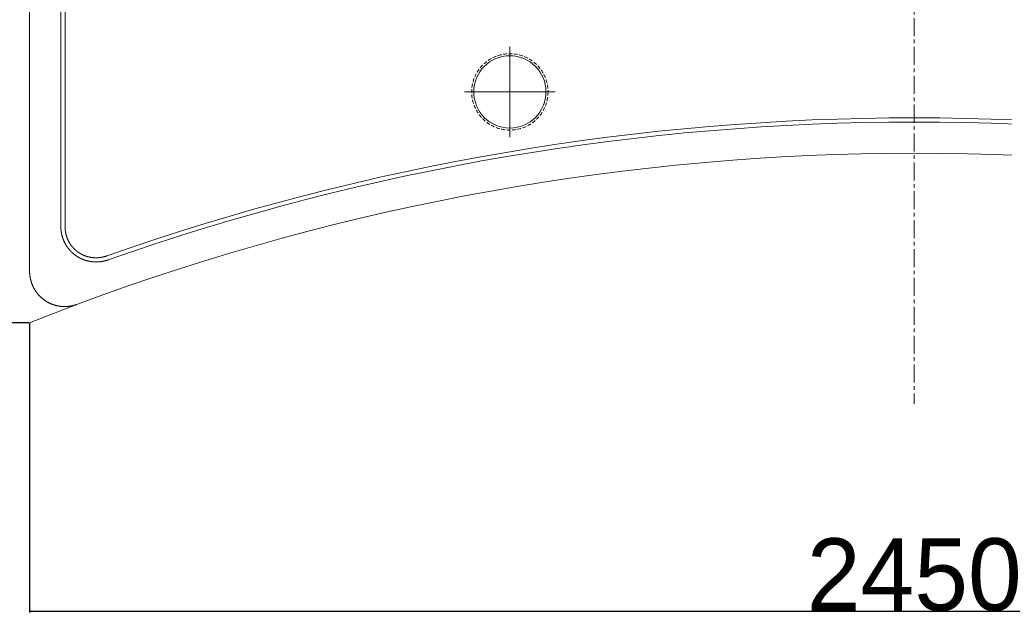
# Model space of a CAD drawing. Extents: x 0 to 59450, y 0 to 42050.
# Tile 284 of 304: x 46297 to 47660, y 29362 to 30196. Entities that reach past the tile are written whole.
import ezdxf

# ---------------------------------------------------------------- set-up
doc = ezdxf.new("R2010")
doc.units = 0
doc.header["$LTSCALE"] = 20
doc.header["$MEASUREMENT"] = 0
doc.linetypes.add('CENTER', pattern=[2, 1.25, -0.25, 0.25, -0.25])
doc.linetypes.add('HIDDEN', pattern=[0.375, 0.25, -0.125])
doc.layers.get('0').update_dxf_attribs({"linetype": 'CONTINUOUS'})
doc.layers.get('Defpoints').update_dxf_attribs({"linetype": 'CONTINUOUS'})
doc.dimstyles.new('DXF001', dxfattribs={"dimtxt": 3.1, "dimasz": 2, "dimexe": 2, "dimexo": 0.8, "dimgap": 0.09, "dimtad": 1, "dimdsep": 46, "dimtxsty": 'STANDARD', "dimcen": 0.09, "dimazin": 2, "dimtfac": 0.645161, "dimtdec": 4, "dimtmove": 0, "dimatfit": 3, "dimfxl": 1, "dimtvp": 0.66129, "dimtolj": 1, "dimtzin": 0, "dimarcsym": 0})

# ---------------------------------------------------------------- blocks, each defined once
blk = doc.blocks.new('_OPEN')
at = {"color": 0, "linetype": 'ByBlock', "lineweight": -2}
for p, q in [((-1, 0.166667), (0, 0)), ((0, 0), (-1, -0.166667)), ((0, 0), (-1, 0))]:
    blk.add_line(p, q, dxfattribs=at)
blk = doc.blocks.new('*D65')
at = {"color": 0, "linetype": 'Continuous', "lineweight": -2}
for p, q in [((47534.4, 31146.5), (45617.9, 31146.5)), ((45619.9, 31144.5), (45619.9, 29778.8)), ((46309.4, 29776.8), (45617.9, 29776.8))]:
    blk.add_line(p, q, dxfattribs=at)
at = {"layer": 'Defpoints', "color": 0, "linetype": 'Continuous'}
for p in [(47535.2, 31146.5), (45619.9, 29776.8), (46310.2, 29776.8)]:
    blk.add_point(p, dxfattribs=at)
at = {"color": 0, "linetype": 'Continuous', "lineweight": -2, "xscale": 2, "yscale": 2, "zscale": 2}
for p, rotation in [((45619.9, 31146.5), 90), ((45619.9, 29776.8), 270)]:
    blk.add_blockref('_OPEN', p, dxfattribs=dict(at, rotation=rotation))
at = {"color": 0, "linetype": 'Continuous', "lineweight": 13, "insert": (45569.8, 30635.5), "char_height": 100, "attachment_point": 5, "rotation": 90}
blk.add_mtext('\\A1;\\A1;1370', dxfattribs=at)
blk = doc.blocks.new('*D66')
at = {"color": 0, "linetype": 'Continuous', "lineweight": -2}
for p, q in [((48760.2, 29846.5), (48760.2, 29375.3)), ((46310.2, 29776), (46310.2, 29375.3)), ((46312.2, 29377.3), (48758.2, 29377.3))]:
    blk.add_line(p, q, dxfattribs=at)
at = {"layer": 'Defpoints', "color": 0, "linetype": 'Continuous'}
for p in [(48760.2, 29847.3), (46310.2, 29776.8), (48760.2, 29377.3)]:
    blk.add_point(p, dxfattribs=at)
at = {"color": 0, "linetype": 'Continuous', "lineweight": -2, "xscale": 2, "yscale": 2, "zscale": 2, "rotation": 180}
blk.add_blockref('_OPEN', (46310.2, 29377.3), dxfattribs=at)
at = {"color": 0, "linetype": 'Continuous', "lineweight": -2, "xscale": 2, "yscale": 2, "zscale": 2}
blk.add_blockref('_OPEN', (48760.2, 29377.3), dxfattribs=at)
at = {"color": 0, "linetype": 'Continuous', "lineweight": 13, "insert": (47535.2, 29427.4), "char_height": 100, "attachment_point": 5}
blk.add_mtext('\\A1;\\A1;2450', dxfattribs=at)

msp = doc.modelspace()

# ---------------------------------------------------------------- linework, layer by layer
at = {"color": 3, "linetype": 'CENTER', "lineweight": 13}
msp.add_line((47535.211, 31358.817), (47535.211, 29664.255), dxfattribs=at)
at = {"color": 3, "linetype": 'Continuous', "lineweight": 13}
for p, q in [((46310.209, 29848.552), (46310.209, 30937.244)), ((46353.422, 30904.253), (46353.422, 29910.191)), ((46359.291, 30904.253), (46359.291, 29910.191)), ((46975.211, 30096.458), (46975.211, 30159.345)), ((46975.211, 30096.458), (46912.324, 30096.458)), ((46975.211, 30096.458), (47038.097, 30096.458)), ((46975.211, 30096.458), (46975.211, 30033.571)), ((46359.291, 29910.19), (46359.293, 29909.728)), ((46419.029, 29863.75), (46418.536, 29863.581)), ((46310.209, 29776.814), (46376.658, 29802.417)), ((46376.658, 29802.417), (46375.843, 29802.121))]:
    msp.add_line(p, q, dxfattribs=at)
at = {"color": 3, "linetype": 'HIDDEN', "lineweight": 13}
msp.add_circle((46975.211, 30096.458), 52.887, dxfattribs=at)
at = {"color": 3, "linetype": 'Continuous', "lineweight": 13}
msp.add_circle((46975.211, 30096.458), 50, dxfattribs=at)
for centre, radius, start, end in [((47535.211, 26696.458), 3364.082, 70.587122, 109.41291), ((47535.211, 26696.458), 3358.213, 70.587122, 109.41291), ((47535.211, 26696.458), 3315, 69.544035, 110.456), ((46460.086, 29911.901), 106.677, 180.919044, 181.553771), ((46393.288, 29909.732), 39.846, 181.040366, 182.337963), ((46397.939, 29909.887), 44.5, 182.292762, 183.047321), ((46494.549, 29916.737), 141.348, 183.738246, 183.923298), ((46407.36, 29910.725), 53.952, 183.888648, 184.424875), ((46397.092, 29909.718), 43.637, 184.146908, 184.853122), ((46404.174, 29910.35), 50.747, 184.887817, 185.481304), ((46408.436, 29910.841), 55.037, 185.5658, 186.104421), ((46405.079, 29910.475), 51.66, 186.097724, 186.67504), ((46403.778, 29910.299), 50.347, 186.648141, 187.24291), ((46404.633, 29910.414), 51.21, 187.249714, 187.833658), ((46404.957, 29910.469), 51.538, 187.844856, 188.42467), ((46404.567, 29910.416), 51.145, 188.429762, 189.014127), ((46404.396, 29910.377), 50.97, 189.001124, 189.587856), ((46404.38, 29910.389), 50.956, 189.603916, 190.190717), ((46404.322, 29910.371), 50.896, 190.18292, 190.770448), ((46404.17, 29910.355), 50.744, 190.784911, 191.374231), ((46404.063, 29910.326), 50.633, 191.3655, 191.956157), ((46403.976, 29910.308), 50.544, 191.95673, 192.548572), ((46403.945, 29910.305), 50.513, 192.552931, 193.145107), ((46403.983, 29910.325), 50.555, 193.157555, 193.749418), ((46403.999, 29910.314), 50.567, 193.732374, 194.324149), ((46405.283, 29910.184), 45.992, 180.568092, 181.143584), ((46405.295, 29910.2), 46.004, 181.163271, 181.73873), ((46405.286, 29910.196), 45.995, 181.7342, 182.309696), ((46405.263, 29910.201), 45.973, 182.316871, 182.892758), ((46405.227, 29910.196), 45.936, 182.888258, 183.464523), ((46405.193, 29910.21), 45.903, 183.484493, 184.061162), ((46405.171, 29910.193), 45.88, 184.042638, 184.619742), ((46405.111, 29910.205), 45.822, 184.640603, 185.218304), ((46405.077, 29910.197), 45.787, 185.211725, 185.790013), ((46405.008, 29910.197), 45.718, 185.798694, 186.377705), ((46404.954, 29910.186), 45.663, 186.372162, 186.95188), ((46404.893, 29910.193), 45.603, 186.970057, 187.550645), ((46404.82, 29910.18), 45.529, 187.546505, 188.127926), ((46404.748, 29910.175), 45.458, 188.133486, 188.71591), ((46404.666, 29910.159), 45.374, 188.711882, 189.295267), ((46404.573, 29910.159), 45.283, 189.314814, 189.899357), ((46404.503, 29910.141), 45.211, 189.89116, 190.476761), ((46404.397, 29910.138), 45.106, 190.498428, 191.085252), ((46404.303, 29910.105), 45.007, 191.066968, 191.655059), ((46404.187, 29910.095), 44.891, 191.671718, 192.261432), ((46404.078, 29910.068), 44.779, 192.25749, 192.848557), ((46403.982, 29910.059), 44.683, 192.864763, 193.457223), ((46403.947, 29910.045), 44.646, 193.451034, 194.043988), ((46403.958, 29910.065), 44.662, 194.064697, 194.657436), ((46403.967, 29910.052), 44.667, 194.639026, 195.231795), ((46403.933, 29910.055), 44.635, 195.246839, 195.839886), ((46403.923, 29910.049), 44.624, 195.836082, 196.429403), ((46403.98, 29910.337), 50.555, 194.35491, 194.946836), ((46403.987, 29910.323), 50.557, 194.929266, 195.521336), ((46403.963, 29910.327), 50.536, 195.533246, 196.125543), ((46403.951, 29910.312), 50.52, 196.113066, 196.705621), ((46403.924, 29910.324), 50.498, 196.727259, 197.320211), ((46403.893, 29910.307), 50.463, 197.313083, 197.906433), ((46403.855, 29910.308), 50.427, 197.919621, 198.513515), ((46403.814, 29910.28), 50.38, 198.498257, 199.092682), ((46403.766, 29910.287), 50.337, 199.118161, 199.713278), ((46403.717, 29910.247), 50.277, 199.689898, 200.285678), ((46403.649, 29910.242), 50.211, 200.306474, 200.903093), ((46403.601, 29910.219), 50.158, 200.898477, 201.495889), ((46403.514, 29910.191), 50.067, 201.502213, 202.100606), ((46403.458, 29910.156), 50.002, 202.087627, 202.686944), ((46403.363, 29910.143), 49.909, 202.71569, 203.316138), ((46403.29, 29910.096), 49.824, 203.299155, 203.90064), ((46403.199, 29910.061), 49.727, 203.906906, 204.50963), ((46403.118, 29910.019), 49.635, 204.50454, 205.108462), ((46403.001, 29909.986), 49.515, 205.130972, 205.736396), ((46402.936, 29909.928), 49.432, 205.708463, 206.315029), ((46402.843, 29909.91), 49.341, 206.344465, 206.952123), ((46402.835, 29909.896), 49.327, 206.941639, 207.549554), ((46402.864, 29909.92), 49.364, 207.558819, 208.166289), ((46402.893, 29909.931), 49.394, 208.160969, 208.768196), ((46402.894, 29909.946), 49.402, 208.782907, 209.390082), ((46402.897, 29909.934), 49.399, 209.376138, 209.983296), ((46402.9, 29909.959), 49.415, 210.007172, 210.614383), ((46402.895, 29909.938), 49.399, 210.596292, 211.203614), ((46402.877, 29909.952), 49.391, 211.228472, 211.836026), ((46403.894, 29910.043), 44.594, 196.432104, 197.025771), ((46403.866, 29910.037), 44.566, 197.02815, 197.622201), ((46403.825, 29910.038), 44.527, 197.639658, 198.234226), ((46403.788, 29910.02), 44.486, 198.227595, 198.822687), ((46403.736, 29910.009), 44.433, 198.831223, 199.426978), ((46403.699, 29909.99), 44.392, 199.419007, 200.015418), ((46403.628, 29909.986), 44.324, 200.042615, 200.639839), ((46403.583, 29909.955), 44.271, 200.622771, 201.220782), ((46403.512, 29909.939), 44.199, 201.234813, 201.833783), ((46403.449, 29909.906), 44.128, 201.823867, 202.423753), ((46403.369, 29909.896), 44.051, 202.451958, 203.052945), ((46403.299, 29909.851), 43.968, 203.034365, 203.636397), ((46403.21, 29909.828), 43.878, 203.655811, 204.259094), ((46403.134, 29909.79), 43.792, 204.254638, 204.85908), ((46403.04, 29909.756), 43.693, 204.869839, 205.475638), ((46402.955, 29909.713), 43.598, 205.473856, 206.080975), ((46402.846, 29909.672), 43.482, 206.094286, 206.703025), ((46402.767, 29909.623), 43.389, 206.692715, 207.302716), ((46402.696, 29909.605), 43.318, 207.324158, 207.935366), ((46402.664, 29909.578), 43.277, 207.923563, 208.53514), ((46402.691, 29909.605), 43.314, 208.550266, 209.1615), ((46402.69, 29909.6), 43.311, 209.156256, 209.767354), ((46402.691, 29909.61), 43.317, 209.777695, 210.388842), ((46402.695, 29909.602), 43.316, 210.377447, 210.988681), ((46402.671, 29909.613), 43.3, 211.017474, 211.628859), ((46402.666, 29909.596), 43.287, 211.612835, 212.224431), ((46402.64, 29909.586), 43.26, 212.231809, 212.843733), ((46402.616, 29909.577), 43.236, 212.850812, 213.463098), ((46402.59, 29909.566), 43.207, 213.469655, 214.082426), ((46402.558, 29909.537), 43.165, 214.074785, 214.688059), ((46402.513, 29909.514), 43.114, 214.697253, 215.311173), ((46402.482, 29909.493), 43.077, 215.312562, 215.927126), ((46402.428, 29909.468), 43.019, 215.942155, 216.55752), ((46402.871, 29909.929), 49.374, 211.817428, 212.425244), ((46402.833, 29909.932), 49.343, 212.451497, 213.059705), ((46402.818, 29909.899), 49.313, 213.036881, 213.645496), ((46402.779, 29909.899), 49.28, 213.670579, 214.279749), ((46402.746, 29909.854), 49.228, 214.258864, 214.868587), ((46402.688, 29909.843), 49.174, 214.895557, 215.505993), ((46402.656, 29909.806), 49.126, 215.49269, 216.103822), ((46402.599, 29909.772), 49.06, 216.111238, 216.72325), ((46402.541, 29909.733), 48.99, 216.727492, 217.340331), ((46402.477, 29909.688), 48.913, 217.343667, 217.95751), ((46402.419, 29909.636), 48.835, 217.951124, 218.565972), ((46402.341, 29909.591), 48.745, 218.582193, 219.198328), ((46402.287, 29909.527), 48.663, 219.179295, 219.7964), ((46402.216, 29909.496), 48.589, 219.822714, 220.440718), ((46402.229, 29909.494), 48.598, 220.428608, 221.046648), ((46402.266, 29909.537), 48.654, 221.056207, 221.673484), ((46402.311, 29909.571), 48.71, 221.669083, 222.285849), ((46402.313, 29909.593), 48.726, 222.302958, 222.919362), ((46402.342, 29909.606), 48.756, 222.906615, 223.522736), ((46402.355, 29909.639), 48.789, 223.540895, 224.156765), ((46402.366, 29909.634), 48.793, 224.143539, 224.759259), ((46402.357, 29909.656), 48.803, 224.784884, 225.400539), ((46402.389, 29909.427), 42.963, 216.54446, 217.160612), ((46402.367, 29909.651), 48.805, 225.387471, 226.003135), ((46402.326, 29909.4), 42.897, 217.181399, 217.798516), ((46402.272, 29909.357), 42.828, 217.798753, 218.416784), ((46402.358, 29909.653), 48.8, 226.013203, 226.628966), ((46402.213, 29909.31), 42.752, 218.416106, 219.035225), ((46402.349, 29909.637), 48.783, 226.62384, 227.239764), ((46402.159, 29909.264), 42.681, 219.033402, 219.653609), ((46402.329, 29909.637), 48.769, 227.257284, 227.873481), ((46402.077, 29909.218), 42.589, 219.675792, 220.297367), ((46402.026, 29909.16), 42.513, 220.281911, 220.904535), ((46402.32, 29909.611), 48.744, 227.860436, 228.476944), ((46401.966, 29909.135), 42.451, 220.932457, 221.556053), ((46402.29, 29909.59), 48.709, 228.487104, 229.104049), ((46401.964, 29909.116), 42.436, 221.537997, 222.161695), ((46402.263, 29909.563), 48.67, 229.106588, 229.724001), ((46401.998, 29909.164), 42.494, 222.179909, 222.802898), ((46402.233, 29909.539), 48.632, 229.732981, 230.351016), ((46402.031, 29909.177), 42.527, 222.785716, 223.408248), ((46402.032, 29909.197), 42.542, 223.42599, 224.048212), ((46402.199, 29909.492), 48.575, 230.346703, 230.965335), ((46402.052, 29909.208), 42.563, 224.040136, 224.662127), ((46402.163, 29909.451), 48.52, 230.96739, 231.586746), ((46402.046, 29909.221), 42.568, 224.680337, 225.302123), ((46402.127, 29909.398), 48.457, 231.581152, 232.201335), ((46402.066, 29909.232), 42.59, 225.294095, 225.915778), ((46402.063, 29909.339), 48.37, 232.218649, 232.839972), ((46402.049, 29909.235), 42.58, 225.934534, 226.556194), ((46402.059, 29909.228), 42.582, 226.539582, 227.161293), ((46402.041, 29909.302), 48.328, 232.83447, 233.456321), ((46402.041, 29909.229), 42.571, 227.180151, 227.802002), ((46402.043, 29909.213), 42.56, 227.785637, 228.407685), ((46402.015, 29909.203), 42.535, 228.427067, 229.049423), ((46401.999, 29909.186), 42.511, 229.051037, 229.673739), ((46401.972, 29909.167), 42.479, 229.684364, 230.307534), ((46401.956, 29909.14), 42.448, 230.300168, 230.923835), ((46401.92, 29909.108), 42.401, 230.935068, 231.559384), ((46401.898, 29909.072), 42.359, 231.552593, 232.177531), ((46401.856, 29909.033), 42.302, 232.189651, 232.815336), ((46401.833, 29908.992), 42.255, 232.806916, 233.433449), ((46401.764, 29908.937), 42.171, 233.463652, 234.091346), ((46401.752, 29908.901), 42.134, 234.076121, 234.704355), ((46401.745, 29908.897), 42.127, 234.70909, 235.337354), ((46401.77, 29908.936), 42.173, 235.339166, 235.966933), ((46401.803, 29908.996), 42.241, 235.975973, 236.602615), ((46401.834, 29909.043), 42.298, 236.602392, 237.228217), ((46401.864, 29909.09), 42.353, 237.228612, 237.853729), ((46401.882, 29909.116), 42.385, 237.851932, 238.476461), ((46401.894, 29909.158), 42.427, 238.492456, 239.116375), ((46401.921, 29909.178), 42.457, 239.098853, 239.722309), ((46401.921, 29909.218), 42.493, 239.749811, 240.372837), ((46401.937, 29909.229), 42.51, 240.360612, 240.983328), ((46401.945, 29909.251), 42.533, 240.988261, 241.610709), ((46401.952, 29909.262), 42.546, 241.609806, 242.232091), ((46401.941, 29909.265), 42.543, 242.247486, 242.869671), ((46401.947, 29909.267), 42.548, 242.863204, 243.485373), ((46401.935, 29909.268), 42.544, 243.500956, 244.123188), ((46401.941, 29909.261), 42.54, 244.110855, 244.733225), ((46401.92, 29909.242), 42.514, 244.748972, 245.371587), ((46401.918, 29909.226), 42.498, 245.364687, 245.987568), ((46402.028, 29909.302), 48.32, 233.468113, 234.089991), ((46402.061, 29909.329), 48.361, 234.077975, 234.69936), ((46402.096, 29909.411), 48.448, 234.721111, 235.341385), ((46402.138, 29909.46), 48.512, 235.333644, 235.953117), ((46402.159, 29909.507), 48.563, 235.964183, 236.582964), ((46402.195, 29909.552), 48.621, 236.576371, 237.194581), ((46402.207, 29909.585), 48.655, 237.204078, 237.821699), ((46402.224, 29909.623), 48.696, 237.82844, 238.445622), ((46402.232, 29909.654), 48.727, 238.456225, 239.073001), ((46402.257, 29909.664), 48.748, 239.053963, 239.670456), ((46402.245, 29909.685), 48.76, 239.694947, 240.311201), ((46402.26, 29909.695), 48.776, 240.302052, 240.918174), ((46402.256, 29909.705), 48.783, 240.928078, 241.544133), ((46402.251, 29909.695), 48.772, 241.543639, 242.159715), ((46402.246, 29909.695), 48.769, 242.164367, 242.780542), ((46402.241, 29909.684), 48.757, 242.779914, 243.396268), ((46402.217, 29909.661), 48.726, 243.410027, 244.026667), ((46402.213, 29909.632), 48.699, 244.015845, 244.632796), ((46402.181, 29909.602), 48.658, 244.651325, 245.268672), ((46402.176, 29909.567), 48.624, 245.257048, 245.874937), ((46402.138, 29909.508), 48.555, 245.887947, 246.506635), ((46402.146, 29909.504), 48.553, 246.494938, 247.113621), ((46402.155, 29909.566), 48.614, 247.1326, 247.750422), ((46402.186, 29909.631), 48.687, 247.746041, 248.362916), ((46402.208, 29909.736), 48.792, 248.38397, 248.999575), ((46401.907, 29909.209), 42.479, 245.991554, 246.614786), ((46402.251, 29909.798), 48.866, 248.97929, 249.593907), ((46401.886, 29909.17), 42.434, 246.619839, 247.243563), ((46402.256, 29909.876), 48.94, 249.619485, 250.23312), ((46401.861, 29909.127), 42.385, 247.252983, 247.87746), ((46402.285, 29909.927), 48.998, 250.22141, 250.834237), ((46401.868, 29909.132), 42.392, 247.870264, 248.494676), ((46402.298, 29909.998), 49.069, 250.847669, 251.459639), ((46401.881, 29909.196), 42.456, 248.510956, 249.134439), ((46402.325, 29910.042), 49.119, 251.446103, 252.057396), ((46401.914, 29909.262), 42.53, 249.124015, 249.746478), ((46401.928, 29909.345), 42.613, 249.767796, 250.388913), ((46402.315, 29910.102), 49.174, 252.089564, 252.700168), ((46401.972, 29909.416), 42.694, 250.364815, 250.984864), ((46402.349, 29910.137), 49.217, 252.674224, 253.284298), ((46401.98, 29909.492), 42.769, 251.008509, 251.627498), ((46402.337, 29910.178), 49.253, 253.311242, 253.920785), ((46402.011, 29909.543), 42.828, 251.608948, 252.227048), ((46402.351, 29910.204), 49.282, 253.913753, 254.522911), ((46402.017, 29909.613), 42.896, 252.248625, 252.865786), ((46402.346, 29910.224), 49.3, 254.534498, 255.14329), ((46402.037, 29909.658), 42.944, 252.857139, 253.473538), ((46402.359, 29910.25), 49.328, 255.13696, 255.745513), ((46402.04, 29909.717), 43.002, 253.492993, 254.108619), ((46402.353, 29910.259), 49.336, 255.755083, 256.363433), ((46402.068, 29909.753), 43.045, 254.086074, 254.701082), ((46402.059, 29909.804), 43.091, 254.730236, 255.344627), ((46402.355, 29910.265), 49.342, 256.362656, 256.970916), ((46402.085, 29909.822), 43.115, 255.316885, 255.930799), ((46402.348, 29910.263), 49.338, 256.978416, 257.586641), ((46402.074, 29909.871), 43.16, 255.960749, 256.574208), ((46402.35, 29910.25), 49.326, 257.581234, 258.189514), ((46402.09, 29909.88), 43.173, 256.556597, 257.169723), ((46402.333, 29910.246), 49.318, 258.207777, 258.816178), ((46402.078, 29909.91), 43.199, 257.194367, 257.807198), ((46402.344, 29910.221), 49.297, 258.797767, 259.406384), ((46402.093, 29909.919), 43.211, 257.790331, 258.402975), ((46402.318, 29910.185), 49.256, 259.428868, 260.037798), ((46402.089, 29909.929), 43.219, 258.410563, 259.023077), ((46402.331, 29910.226), 49.298, 260.030137, 260.6386), ((46402.084, 29909.928), 43.218, 259.028399, 259.640867), ((46402.08, 29909.937), 43.226, 259.648423, 260.260916), ((46402.339, 29910.331), 49.403, 260.649876, 261.256908), ((46402.076, 29909.916), 43.205, 260.261961, 260.874567), ((46402.361, 29910.432), 49.507, 261.249661, 261.855499), ((46402.071, 29909.903), 43.191, 260.877649, 261.490467), ((46402.354, 29910.518), 49.591, 261.87732, 262.481883), ((46402.085, 29909.95), 43.239, 261.481352, 262.093593), ((46402.372, 29910.612), 49.686, 262.475459, 263.078969), ((46402.08, 29910.051), 43.339, 262.118861, 262.729556), ((46402.371, 29910.699), 49.773, 263.092605, 263.694976), ((46402.109, 29910.151), 43.442, 262.708724, 263.318108), ((46402.395, 29910.766), 49.841, 263.675944, 264.277383), ((46402.109, 29910.252), 43.542, 263.3339, 263.941895), ((46402.38, 29910.853), 49.927, 264.304088, 264.904535), ((46402.124, 29910.325), 43.616, 263.931691, 264.538514), ((46402.391, 29910.911), 49.986, 264.897425, 265.497071), ((46402.12, 29910.427), 43.718, 264.556675, 265.162242), ((46402.132, 29910.492), 43.784, 265.153493, 265.758009), ((46402.383, 29910.979), 50.052, 265.512753, 266.111553), ((46402.134, 29910.586), 43.877, 265.764627, 266.368034), ((46402.392, 29911.028), 50.102, 266.105468, 266.703597), ((46402.143, 29910.643), 43.934, 266.360699, 266.963185), ((46402.39, 29911.085), 50.159, 266.709225, 267.306656), ((46402.133, 29910.717), 44.008, 266.982366, 267.583887), ((46402.387, 29911.124), 50.198, 267.312415, 267.909311), ((46402.149, 29910.784), 44.076, 267.566608, 268.167337), ((46402.383, 29911.171), 50.244, 267.915679, 268.512028), ((46402.135, 29910.829), 44.121, 268.186734, 268.786648), ((46402.388, 29911.191), 50.265, 268.507395, 269.103344), ((46402.149, 29910.887), 44.179, 268.770328, 269.369583), ((46402.382, 29911.226), 50.299, 269.110437, 269.705989), ((46402.133, 29910.941), 44.232, 269.390733, 269.989323), ((46402.385, 29911.245), 50.319, 269.702354, 270.297646), ((46402.136, 29910.97), 44.261, 269.986204, 270.584269), ((46402.137, 29911.013), 44.304, 270.581675, 271.179225), ((46402.369, 29911.248), 50.322, 270.31641, 270.911466), ((46402.129, 29911.032), 44.323, 271.189929, 271.787094), ((46402.381, 29911.258), 50.332, 270.897626, 271.49255), ((46402.129, 29911.073), 44.364, 271.785062, 272.381871), ((46402.364, 29911.271), 50.346, 271.511677, 272.106494), ((46402.129, 29911.082), 44.374, 272.381435, 272.977986), ((46402.375, 29911.248), 50.322, 272.093993, 272.688852), ((46402.119, 29911.094), 44.386, 272.990369, 273.586693), ((46402.359, 29911.242), 50.316, 272.708372, 273.303371), ((46402.128, 29911.11), 44.401, 273.573695, 274.169934), ((46402.367, 29911.267), 50.341, 273.292092, 273.886578), ((46402.108, 29911.095), 44.387, 274.196661, 274.792918), ((46402.34, 29911.38), 50.455, 273.908635, 274.501757), ((46402.122, 29911.152), 44.443, 274.768624, 275.364239), ((46402.09, 29911.258), 44.552, 275.392549, 275.986678), ((46402.34, 29911.484), 50.559, 274.492276, 275.084199), ((46402.095, 29911.358), 44.651, 275.967097, 276.559884), ((46402.326, 29911.579), 50.656, 275.089915, 275.680463), ((46402.066, 29911.477), 44.772, 276.578664, 277.169924), ((46402.312, 29911.68), 50.757, 275.685581, 276.274995), ((46402.067, 29911.569), 44.864, 277.154575, 277.744599), ((46402.294, 29911.783), 50.862, 276.282399, 276.870589), ((46402.045, 29911.659), 44.956, 277.756793, 278.345548), ((46402.285, 29911.865), 50.944, 276.869544, 277.456717), ((46402.03, 29911.754), 45.052, 278.346802, 278.934291), ((46402.263, 29911.95), 51.031, 277.469167, 278.055233), ((46402.009, 29911.884), 45.183, 278.934919, 279.520876), ((46402.26, 29912.023), 51.104, 278.047113, 278.632271), ((46402.007, 29911.92), 45.219, 279.516297, 280.101622), ((46402.234, 29912.098), 51.182, 278.648572, 279.232752), ((46401.991, 29911.939), 45.241, 280.117577, 280.702823), ((46401.969, 29912.107), 45.41, 280.690118, 281.272999), ((46402.227, 29912.172), 51.256, 279.22658, 279.809966), ((46401.899, 29912.434), 45.745, 281.278672, 281.857061), ((46402.208, 29912.236), 51.322, 279.819119, 280.401656), ((46401.955, 29912.161), 45.466, 281.859758, 282.442296), ((46402.198, 29912.291), 51.378, 280.400905, 280.982764), ((46402.098, 29911.419), 44.71, 282.466987, 283.060374), ((46402.176, 29912.344), 51.434, 280.995668, 281.576811), ((46401.872, 29912.554), 45.867, 283.015867, 283.591828), ((46402.174, 29912.389), 51.479, 281.56895, 282.149533), ((46401.155, 29915.475), 48.875, 283.603861, 284.141205), ((46402.15, 29912.431), 51.525, 282.166127, 282.746125), ((46402.03, 29911.767), 45.065, 284.214557, 284.806721), ((46402.156, 29912.465), 51.557, 282.731188, 283.310748), ((46403.623, 29905.648), 38.743, 284.841574, 285.546345), ((46401.392, 29914.562), 47.929, 285.259352, 285.794353), ((46402.12, 29912.505), 51.604, 283.339055, 283.91817), ((46380.261, 29989.451), 125.742, 285.771518, 285.955883), ((46402.135, 29912.52), 51.615, 283.898761, 284.477554), ((46403.504, 29906.425), 39.528, 286.645911, 287.399014), ((46402.117, 29912.539), 51.638, 284.490685, 285.069159), ((46404.764, 29902.489), 35.396, 287.357108, 288.652237), ((46402.111, 29912.552), 51.652, 285.072005, 285.650296), ((46402.104, 29912.557), 51.659, 285.656326, 286.234465), ((46386.582, 29959.055), 94.81, 288.130399, 288.763704), ((46402.107, 29912.563), 51.664, 286.23018, 286.808211), ((46402.098, 29912.562), 51.665, 286.817791, 287.39575), ((46402.103, 29912.548), 51.65, 287.394891, 287.972982), ((46402.105, 29912.525), 51.628, 287.97893, 288.557085), ((46418.085, 29850.559), 107.895, 181.065693, 182.110116), ((46350.494, 29847.466), 40.24, 181.252304, 183.389933), ((46355.051, 29847.671), 44.802, 183.307484, 184.553763), ((46450.458, 29858.09), 140.762, 185.698065, 186.007031), ((46364.247, 29848.965), 54.07, 185.951278, 186.840676), ((46353.986, 29847.387), 43.696, 186.388029, 187.559799), ((46360.883, 29848.341), 50.658, 187.603809, 188.59144), ((46364.95, 29849.075), 54.789, 188.714802, 189.613713), ((46361.53, 29848.51), 51.323, 189.628995, 190.594255), ((46360.228, 29848.211), 49.988, 190.532822, 191.527887), ((46361.063, 29848.401), 50.845, 191.548573, 192.525546), ((46361.389, 29848.473), 51.179, 192.526143, 193.495815), ((46361.062, 29848.421), 50.848, 193.524002, 194.500373), ((46360.912, 29848.355), 50.686, 194.471248, 195.451191), ((46360.891, 29848.377), 50.672, 195.48169, 196.461766), ((46360.836, 29848.346), 50.611, 196.445387, 197.426685), ((46360.689, 29848.319), 50.462, 197.447448, 198.431697), ((46360.559, 29848.261), 50.321, 198.41599, 199.402928), ((46360.412, 29848.227), 50.171, 199.422053, 200.41202), ((46360.271, 29848.159), 50.014, 200.395318, 201.388311), ((46360.087, 29848.112), 49.826, 201.414708, 202.411501), ((46359.924, 29848.02), 49.64, 202.385009, 203.38554), ((46359.699, 29847.951), 49.407, 203.415619, 204.420761), ((46359.625, 29847.895), 49.316, 204.397112, 205.40429), ((46359.609, 29847.908), 49.307, 205.425845, 206.433041), ((46359.609, 29847.897), 49.302, 206.422061, 207.429366), ((46359.589, 29847.913), 49.292, 207.456733, 208.464272), ((46359.574, 29847.888), 49.266, 208.447185, 209.455298), ((46359.512, 29847.875), 49.207, 209.477278, 210.486441), ((46359.475, 29847.836), 49.154, 210.468765, 211.479153), ((46359.387, 29847.813), 49.067, 211.509851, 212.521937), ((46359.32, 29847.752), 48.979, 212.504714, 213.518634), ((46359.21, 29847.699), 48.858, 213.537621, 214.553958), ((46359.129, 29847.625), 48.749, 214.535733, 215.554451), ((46358.997, 29847.557), 48.602, 215.580222, 216.601877), ((46358.89, 29847.456), 48.456, 216.580959, 217.605745), ((46358.725, 29847.354), 48.263, 217.630152, 218.659052), ((46358.677, 29847.301), 48.193, 218.645364, 219.675757), ((46358.688, 29847.334), 48.222, 219.697049, 220.72675), ((46358.732, 29847.354), 48.268, 220.710666, 221.739539), ((46358.753, 29847.406), 48.318, 221.769163, 222.796892), ((46358.787, 29847.418), 48.351, 222.780159, 223.807325), ((46358.772, 29847.438), 48.354, 223.836741, 224.863794), ((46358.774, 29847.419), 48.343, 224.846314, 225.873555), ((46358.743, 29847.417), 48.319, 225.897878, 226.925661), ((46358.725, 29847.381), 48.281, 226.912302, 227.940924), ((46358.664, 29847.349), 48.217, 227.969503, 228.999474), ((46358.635, 29847.286), 48.15, 228.976215, 230.007617), ((46358.561, 29847.234), 48.062, 230.03582, 231.069088), ((46358.507, 29847.137), 47.953, 231.045389, 232.080994), ((46358.394, 29847.028), 47.797, 232.108197, 233.147192), ((46358.362, 29846.964), 47.727, 233.132084, 234.172598), ((46358.343, 29846.974), 47.724, 234.197962, 235.238502), ((46358.395, 29847.022), 47.793, 235.220181, 236.259197), ((46358.464, 29847.17), 47.955, 236.289021, 237.324589), ((46358.533, 29847.255), 48.063, 237.309844, 238.343028), ((46358.557, 29847.348), 48.155, 238.376628, 239.407901), ((46358.604, 29847.4), 48.224, 239.390922, 240.420725), ((46358.616, 29847.474), 48.294, 240.451734, 241.480145), ((46358.645, 29847.498), 48.329, 241.463521, 242.491054), ((46358.64, 29847.535), 48.359, 242.516469, 243.543419), ((46358.656, 29847.543), 48.374, 243.530524, 244.557255), ((46358.634, 29847.546), 48.367, 244.583107, 245.609924), ((46358.638, 29847.517), 48.342, 245.591628, 246.618968), ((46358.594, 29847.478), 48.289, 246.648286, 247.676709), ((46358.59, 29847.435), 48.247, 247.661859, 248.69113), ((46358.56, 29847.402), 48.206, 248.70994, 249.740009), ((46358.594, 29847.464), 48.276, 249.727342, 250.756012), ((46358.632, 29847.648), 48.462, 250.785125, 251.809781), ((46358.689, 29847.778), 48.604, 251.794407, 252.815994), ((46358.698, 29847.924), 48.746, 252.856, 253.874689), ((46358.745, 29848.028), 48.859, 253.855182, 254.87153), ((46358.754, 29848.143), 48.973, 254.897167, 255.911148), ((46358.784, 29848.226), 49.06, 255.900204, 256.912391), ((46358.78, 29848.306), 49.137, 256.938679, 257.949206), ((46358.806, 29848.369), 49.204, 257.9352, 258.944538), ((46358.791, 29848.416), 49.247, 258.971614, 259.979946), ((46358.802, 29848.445), 49.278, 259.97293, 260.980709), ((46358.79, 29848.463), 49.294, 260.997817, 262.005366), ((46358.802, 29848.458), 49.291, 261.991596, 262.999096), ((46358.774, 29848.461), 49.29, 263.031176, 264.038799), ((46358.804, 29848.553), 49.384, 264.015489, 265.021121), ((46358.796, 29848.786), 49.616, 265.053143, 266.054137), ((46358.814, 29848.971), 49.802, 266.048759, 267.045974), ((46358.803, 29849.166), 49.996, 267.070049, 268.063399), ((46358.82, 29849.331), 50.161, 268.050675, 269.040864), ((46358.796, 29849.493), 50.323, 269.070275, 270.057218), ((46358.803, 29849.625), 50.455, 270.04982, 271.034193), ((46358.781, 29849.754), 50.585, 271.055993, 272.037822), ((46358.785, 29849.857), 50.687, 272.029194, 273.009056), ((46358.756, 29849.955), 50.786, 273.036231, 274.014187), ((46358.766, 29850.017), 50.847, 273.99807, 274.97476), ((46358.739, 29850.06), 50.893, 275.001048, 275.976768), ((46358.744, 29850.111), 50.943, 275.96523, 276.940009), ((46358.714, 29850.169), 51.005, 276.965453, 277.938978), ((46358.714, 29850.274), 51.108, 277.922111, 278.893551), ((46358.655, 29850.455), 51.296, 278.928407, 279.896224), ((46358.646, 29850.6), 51.441, 279.877979, 280.842924), ((46358.588, 29850.746), 51.595, 280.875575, 281.837673), ((46358.574, 29850.88), 51.729, 281.822317, 282.781968), ((46358.515, 29851.012), 51.871, 282.813501, 283.770535), ((46358.503, 29851.128), 51.987, 283.752803, 284.707791), ((46358.449, 29851.237), 52.106, 284.735129, 285.688134), ((46358.429, 29851.347), 52.216, 285.676009, 286.62704), ((46358.37, 29851.458), 52.34, 286.654019, 287.602949), ((46358.363, 29851.512), 52.394, 287.593075, 288.541254), ((46358.336, 29851.535), 52.424, 288.560799, 289.508507)]:
    msp.add_arc(centre, radius, start, end, dxfattribs=at)

# ---------------------------------------------------------------- dimensions: what is measured, and where the dimension line sits
at = {"color": 7, "linetype": 'Continuous', "lineweight": 13}
dim = msp.add_linear_dim(base=(45619.939, 29776.814), p1=(47535.21, 31146.458), p2=(46310.209, 29776.814), angle=90, text='\\A1;1370', dimstyle='DXF001', override={"dimtxt": 100, "dimasz": 2, "dimblk1": 'OPEN', "dimblk2": 'OPEN', "dimsah": 1}, dxfattribs=at)
dim.commit()
dim.dimension.update_dxf_attribs({"geometry": '*D65', "text_midpoint": (45619.939, 30635.536), "dimtype": 160})
dim = msp.add_linear_dim(base=(48760.194, 29377.319), p1=(46310.209, 29776.814), p2=(48760.194, 29847.252), text='\\A1;2450', dimstyle='DXF001', override={"dimtxt": 100, "dimasz": 2, "dimblk1": 'OPEN', "dimblk2": 'OPEN', "dimsah": 1}, dxfattribs=at)
dim.commit()
dim.dimension.update_dxf_attribs({"geometry": '*D66', "text_midpoint": (47535.151, 29377.319), "dimtype": 160})

doc.saveas('drawing.dxf')
